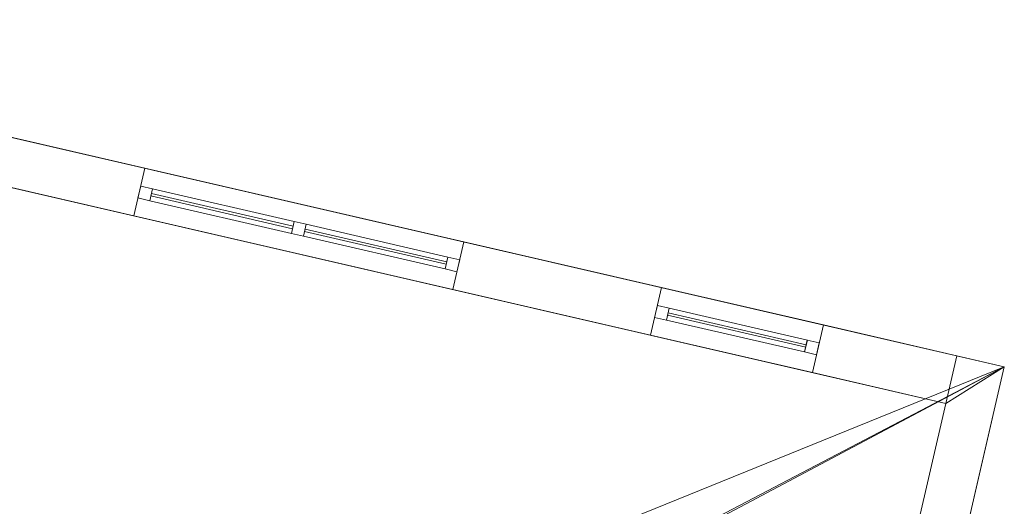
# Model space of a CAD drawing. Header units: millimetres. Extents: x -430348 to -225823, y -86243 to 5084.
# Tile 748 of 1056: x -341310 to -337281, y -56361 to -54371. Entities that reach past the tile are written whole.
import ezdxf

# ---------------------------------------------------------------- set-up
doc = ezdxf.new("R2010")
doc.units = ezdxf.units.MM
for name, color, linetype, lineweight in [('A-GLAZ-CURT', 52, 'Continuous', 9), ('A-GLAZ-CWMG', 51, 'Continuous', 9), ('A-ROOF', 132, 'Continuous', 9), ('A-WALL', 113, 'Continuous', 9)]:
    doc.layers.add(name, color=color, linetype=linetype, lineweight=lineweight)

# ---------------------------------------------------------------- blocks, each defined once
blk = doc.blocks.new('System Panel - Door-555606-_3D_ Copy 1')
at = {"layer": 'A-GLAZ-CURT'}
mesh = blk.add_polyface(dxfattribs=at)
corners = [(-297.5, 5), (-297.5, 5, 1900), (297.5, 5, 1900), (297.5, 5)]
mesh.append_faces([[corners[k] for k in face] for face in [(2, 3, 0, 1)]])
mesh = blk.add_polyface(dxfattribs=at)
corners = [(297.5, -5), (-297.5, -5), (-297.5, 5), (297.5, 5)]
mesh.append_faces([[corners[k] for k in face] for face in [(3, 0, 1, 2)]])
mesh = blk.add_polyface(dxfattribs=at)
corners = [(-297.5, -5, 1900), (297.5, -5, 1900), (297.5, 5, 1900), (-297.5, 5, 1900)]
mesh.append_faces([[corners[k] for k in face] for face in [(0, 1, 2, 3)]])
mesh = blk.add_polyface(dxfattribs=at)
corners = [(-297.5, -5), (-297.5, -5, 1900), (-297.5, 5, 1900), (-297.5, 5)]
mesh.append_faces([[corners[k] for k in face] for face in [(0, 1, 2, 3)]])
mesh = blk.add_polyface(dxfattribs=at)
corners = [(297.5, -5, 1900), (297.5, -5), (297.5, 5), (297.5, 5, 1900)]
mesh.append_faces([[corners[k] for k in face] for face in [(0, 1, 2, 3)]])
mesh = blk.add_polyface(dxfattribs=at)
corners = [(-297.5, -5), (297.5, -5), (297.5, -5, 1900), (-297.5, -5, 1900)]
mesh.append_faces([[corners[k] for k in face] for face in [(3, 0, 1, 2)]])
blk = doc.blocks.new('Rectangular Mullion - 50mm x 50mm-279999-_3D_ Copy 1')
at = {"layer": 'A-GLAZ-CWMG'}
mesh = blk.add_polyface(dxfattribs=at)
corners = [(0, 25), (-50, 25), (-50, -25), (0, -25)]
mesh.append_faces([[corners[k] for k in face] for face in [(2, 3, 0, 1)]])
mesh = blk.add_polyface(dxfattribs=at)
corners = [(0, 25, -2000), (0, -25, -2000), (-50, -25, -2000), (-50, 25, -2000)]
mesh.append_faces([[corners[k] for k in face] for face in [(0, 1, 2, 3)]])
mesh = blk.add_polyface(dxfattribs=at)
corners = [(-50, 25), (0, 25), (0, 25, -2000), (-50, 25, -2000)]
mesh.append_faces([[corners[k] for k in face] for face in [(0, 1, 2, 3)]])
mesh = blk.add_polyface(dxfattribs=at)
corners = [(-50, -25), (-50, 25), (-50, 25, -2000), (-50, -25, -2000)]
mesh.append_faces([[corners[k] for k in face] for face in [(0, 1, 2, 3)]])
mesh = blk.add_polyface(dxfattribs=at)
corners = [(0, 25), (0, -25), (0, -25, -2000), (0, 25, -2000)]
mesh.append_faces([[corners[k] for k in face] for face in [(0, 1, 2, 3)]])
mesh = blk.add_polyface(dxfattribs=at)
corners = [(0, -25), (-50, -25), (-50, -25, -2000), (0, -25, -2000)]
mesh.append_faces([[corners[k] for k in face] for face in [(0, 1, 2, 3)]])
blk = doc.blocks.new('Rectangular Mullion - 50mm x 50mm-531141-_3D_ Copy 1')
at = {"layer": 'A-GLAZ-CWMG'}
mesh = blk.add_polyface(dxfattribs=at)
corners = [(0, 25), (-50, 25), (-50, -25), (0, -25)]
mesh.append_faces([[corners[k] for k in face] for face in [(2, 3, 0, 1)]])
mesh = blk.add_polyface(dxfattribs=at)
corners = [(0, 25, -595), (0, -25, -595), (-50, -25, -595), (-50, 25, -595)]
mesh.append_faces([[corners[k] for k in face] for face in [(0, 1, 2, 3)]])
mesh = blk.add_polyface(dxfattribs=at)
corners = [(-50, 25), (0, 25), (0, 25, -595), (-50, 25, -595)]
mesh.append_faces([[corners[k] for k in face] for face in [(0, 1, 2, 3)]])
mesh = blk.add_polyface(dxfattribs=at)
corners = [(-50, -25), (-50, 25), (-50, 25, -595), (-50, -25, -595)]
mesh.append_faces([[corners[k] for k in face] for face in [(0, 1, 2, 3)]])
mesh = blk.add_polyface(dxfattribs=at)
corners = [(0, 25), (0, -25), (0, -25, -595), (0, 25, -595)]
mesh.append_faces([[corners[k] for k in face] for face in [(0, 1, 2, 3)]])
mesh = blk.add_polyface(dxfattribs=at)
corners = [(0, -25), (-50, -25), (-50, -25, -595), (0, -25, -595)]
mesh.append_faces([[corners[k] for k in face] for face in [(0, 1, 2, 3)]])
blk = doc.blocks.new('Rectangular Mullion - 50mm x 50mm-280000-_3D_ Copy 1')
at = {"layer": 'A-GLAZ-CWMG'}
mesh = blk.add_polyface(dxfattribs=at)
corners = [(0, 25), (-50, 25), (-50, -25), (0, -25)]
mesh.append_faces([[corners[k] for k in face] for face in [(2, 3, 0, 1)]])
mesh = blk.add_polyface(dxfattribs=at)
corners = [(0, 25, -2000), (0, -25, -2000), (-50, -25, -2000), (-50, 25, -2000)]
mesh.append_faces([[corners[k] for k in face] for face in [(0, 1, 2, 3)]])
mesh = blk.add_polyface(dxfattribs=at)
corners = [(-50, 25), (0, 25), (0, 25, -2000), (-50, 25, -2000)]
mesh.append_faces([[corners[k] for k in face] for face in [(0, 1, 2, 3)]])
mesh = blk.add_polyface(dxfattribs=at)
corners = [(-50, -25), (-50, 25), (-50, 25, -2000), (-50, -25, -2000)]
mesh.append_faces([[corners[k] for k in face] for face in [(0, 1, 2, 3)]])
mesh = blk.add_polyface(dxfattribs=at)
corners = [(0, 25), (0, -25), (0, -25, -2000), (0, 25, -2000)]
mesh.append_faces([[corners[k] for k in face] for face in [(0, 1, 2, 3)]])
mesh = blk.add_polyface(dxfattribs=at)
corners = [(0, -25), (-50, -25), (-50, -25, -2000), (0, -25, -2000)]
mesh.append_faces([[corners[k] for k in face] for face in [(0, 1, 2, 3)]])
blk = doc.blocks.new('Rectangular Mullion - 50mm x 50mm-531142-_3D_ Copy 1')
at = {"layer": 'A-GLAZ-CWMG'}
mesh = blk.add_polyface(dxfattribs=at)
corners = [(0, 25), (-50, 25), (-50, -25), (0, -25)]
mesh.append_faces([[corners[k] for k in face] for face in [(2, 3, 0, 1)]])
mesh = blk.add_polyface(dxfattribs=at)
corners = [(0, 25, -595), (0, -25, -595), (-50, -25, -595), (-50, 25, -595)]
mesh.append_faces([[corners[k] for k in face] for face in [(0, 1, 2, 3)]])
mesh = blk.add_polyface(dxfattribs=at)
corners = [(-50, 25), (0, 25), (0, 25, -595), (-50, 25, -595)]
mesh.append_faces([[corners[k] for k in face] for face in [(0, 1, 2, 3)]])
mesh = blk.add_polyface(dxfattribs=at)
corners = [(-50, -25), (-50, 25), (-50, 25, -595), (-50, -25, -595)]
mesh.append_faces([[corners[k] for k in face] for face in [(0, 1, 2, 3)]])
mesh = blk.add_polyface(dxfattribs=at)
corners = [(0, 25), (0, -25), (0, -25, -595), (0, 25, -595)]
mesh.append_faces([[corners[k] for k in face] for face in [(0, 1, 2, 3)]])
mesh = blk.add_polyface(dxfattribs=at)
corners = [(0, -25), (-50, -25), (-50, -25, -595), (0, -25, -595)]
mesh.append_faces([[corners[k] for k in face] for face in [(0, 1, 2, 3)]])
blk = doc.blocks.new('Rectangular Mullion - 50mm x 50mm-293537-_3D_ Copy 1')
at = {"layer": 'A-GLAZ-CWMG'}
mesh = blk.add_polyface(dxfattribs=at)
corners = [(25, 25), (-25, 25), (-25, -25), (25, -25)]
mesh.append_faces([[corners[k] for k in face] for face in [(2, 3, 0, 1)]])
mesh = blk.add_polyface(dxfattribs=at)
corners = [(25, 25, -2000), (25, -25, -2000), (-25, -25, -2000), (-25, 25, -2000)]
mesh.append_faces([[corners[k] for k in face] for face in [(0, 1, 2, 3)]])
mesh = blk.add_polyface(dxfattribs=at)
corners = [(-25, 25), (25, 25), (25, 25, -2000), (-25, 25, -2000)]
mesh.append_faces([[corners[k] for k in face] for face in [(0, 1, 2, 3)]])
mesh = blk.add_polyface(dxfattribs=at)
corners = [(-25, -25), (-25, 25), (-25, 25, -2000), (-25, -25, -2000)]
mesh.append_faces([[corners[k] for k in face] for face in [(0, 1, 2, 3)]])
mesh = blk.add_polyface(dxfattribs=at)
corners = [(25, 25), (25, -25), (25, -25, -2000), (25, 25, -2000)]
mesh.append_faces([[corners[k] for k in face] for face in [(0, 1, 2, 3)]])
mesh = blk.add_polyface(dxfattribs=at)
corners = [(25, -25), (-25, -25), (-25, -25, -2000), (25, -25, -2000)]
mesh.append_faces([[corners[k] for k in face] for face in [(0, 1, 2, 3)]])
blk = doc.blocks.new('System Panel - Glazed-555610-_3D_ Copy 1')
at = {"layer": 'A-GLAZ-CURT', "transparency": 33554471}
mesh = blk.add_polyface(dxfattribs=at)
corners = [(-290, 5), (-290, 5, 320), (290, 5, 320), (290, 5)]
mesh.append_faces([[corners[k] for k in face] for face in [(2, 3, 0, 1)]])
mesh = blk.add_polyface(dxfattribs=at)
corners = [(290, -5), (-290, -5), (-290, 5), (290, 5)]
mesh.append_faces([[corners[k] for k in face] for face in [(3, 0, 1, 2)]])
mesh = blk.add_polyface(dxfattribs=at)
corners = [(-290, -5, 320), (290, -5, 320), (290, 5, 320), (-290, 5, 320)]
mesh.append_faces([[corners[k] for k in face] for face in [(3, 0, 1, 2)]])
mesh = blk.add_polyface(dxfattribs=at)
corners = [(-290, -5), (-290, -5, 320), (-290, 5, 320), (-290, 5)]
mesh.append_faces([[corners[k] for k in face] for face in [(0, 1, 2, 3)]])
mesh = blk.add_polyface(dxfattribs=at)
corners = [(290, -5, 320), (290, -5), (290, 5), (290, 5, 320)]
mesh.append_faces([[corners[k] for k in face] for face in [(0, 1, 2, 3)]])
mesh = blk.add_polyface(dxfattribs=at)
corners = [(-290, -5), (290, -5), (290, -5, 320), (-290, -5, 320)]
mesh.append_faces([[corners[k] for k in face] for face in [(3, 0, 1, 2)]])
blk = doc.blocks.new('Rectangular Mullion - 50mm x 50mm-371164-_3D_ Copy 1')
at = {"layer": 'A-GLAZ-CWMG'}
mesh = blk.add_polyface(dxfattribs=at)
corners = [(0, 25), (-50, 25), (-50, -25), (0, -25)]
mesh.append_faces([[corners[k] for k in face] for face in [(3, 0, 1, 2)]])
mesh = blk.add_polyface(dxfattribs=at)
corners = [(0, 25, -420), (0, -25, -420), (-50, -25, -420), (-50, 25, -420)]
mesh.append_faces([[corners[k] for k in face] for face in [(3, 0, 1, 2)]])
mesh = blk.add_polyface(dxfattribs=at)
corners = [(-50, 25), (0, 25), (0, 25, -420), (-50, 25, -420)]
mesh.append_faces([[corners[k] for k in face] for face in [(0, 1, 2, 3)]])
mesh = blk.add_polyface(dxfattribs=at)
corners = [(-50, -25), (-50, 25), (-50, 25, -420), (-50, -25, -420)]
mesh.append_faces([[corners[k] for k in face] for face in [(0, 1, 2, 3)]])
mesh = blk.add_polyface(dxfattribs=at)
corners = [(0, 25), (0, -25), (0, -25, -420), (0, 25, -420)]
mesh.append_faces([[corners[k] for k in face] for face in [(0, 1, 2, 3)]])
mesh = blk.add_polyface(dxfattribs=at)
corners = [(0, -25), (-50, -25), (-50, -25, -420), (0, -25, -420)]
mesh.append_faces([[corners[k] for k in face] for face in [(0, 1, 2, 3)]])
blk = doc.blocks.new('Rectangular Mullion - 50mm x 50mm-371163-_3D_ Copy 1')
at = {"layer": 'A-GLAZ-CWMG'}
mesh = blk.add_polyface(dxfattribs=at)
corners = [(0, 25), (-50, 25), (-50, -25), (0, -25)]
mesh.append_faces([[corners[k] for k in face] for face in [(3, 0, 1, 2)]])
mesh = blk.add_polyface(dxfattribs=at)
corners = [(0, 25, -420), (0, -25, -420), (-50, -25, -420), (-50, 25, -420)]
mesh.append_faces([[corners[k] for k in face] for face in [(3, 0, 1, 2)]])
mesh = blk.add_polyface(dxfattribs=at)
corners = [(-50, 25), (0, 25), (0, 25, -420), (-50, 25, -420)]
mesh.append_faces([[corners[k] for k in face] for face in [(0, 1, 2, 3)]])
mesh = blk.add_polyface(dxfattribs=at)
corners = [(-50, -25), (-50, 25), (-50, 25, -420), (-50, -25, -420)]
mesh.append_faces([[corners[k] for k in face] for face in [(0, 1, 2, 3)]])
mesh = blk.add_polyface(dxfattribs=at)
corners = [(0, 25), (0, -25), (0, -25, -420), (0, 25, -420)]
mesh.append_faces([[corners[k] for k in face] for face in [(0, 1, 2, 3)]])
mesh = blk.add_polyface(dxfattribs=at)
corners = [(0, -25), (-50, -25), (-50, -25, -420), (0, -25, -420)]
mesh.append_faces([[corners[k] for k in face] for face in [(0, 1, 2, 3)]])
blk = doc.blocks.new('Rectangular Mullion - 50mm x 50mm-494483-_3D_ Copy 1')
at = {"layer": 'A-GLAZ-CWMG'}
mesh = blk.add_polyface(dxfattribs=at)
corners = [(0, 25), (-50, 25), (-50, -25), (0, -25)]
mesh.append_faces([[corners[k] for k in face] for face in [(2, 3, 0, 1)]])
mesh = blk.add_polyface(dxfattribs=at)
corners = [(0, 25, -580.1), (0, -25, -580.1), (-50, -25, -580.1), (-50, 25, -580.1)]
mesh.append_faces([[corners[k] for k in face] for face in [(0, 1, 2, 3)]])
mesh = blk.add_polyface(dxfattribs=at)
corners = [(-50, 25), (0, 25), (0, 25, -580.1), (-50, 25, -580.1)]
mesh.append_faces([[corners[k] for k in face] for face in [(0, 1, 2, 3)]])
mesh = blk.add_polyface(dxfattribs=at)
corners = [(-50, -25), (-50, 25), (-50, 25, -580.1), (-50, -25, -580.1)]
mesh.append_faces([[corners[k] for k in face] for face in [(0, 1, 2, 3)]])
mesh = blk.add_polyface(dxfattribs=at)
corners = [(0, 25), (0, -25), (0, -25, -580.1), (0, 25, -580.1)]
mesh.append_faces([[corners[k] for k in face] for face in [(0, 1, 2, 3)]])
mesh = blk.add_polyface(dxfattribs=at)
corners = [(0, -25), (-50, -25), (-50, -25, -580.1), (0, -25, -580.1)]
mesh.append_faces([[corners[k] for k in face] for face in [(0, 1, 2, 3)]])
blk = doc.blocks.new('Rectangular Mullion - 50mm x 50mm-494482-_3D_ Copy 1')
at = {"layer": 'A-GLAZ-CWMG'}
mesh = blk.add_polyface(dxfattribs=at)
corners = [(0, 25), (-50, 25), (-50, -25), (0, -25)]
mesh.append_faces([[corners[k] for k in face] for face in [(2, 3, 0, 1)]])
mesh = blk.add_polyface(dxfattribs=at)
corners = [(0, 25, -580.1), (0, -25, -580.1), (-50, -25, -580.1), (-50, 25, -580.1)]
mesh.append_faces([[corners[k] for k in face] for face in [(0, 1, 2, 3)]])
mesh = blk.add_polyface(dxfattribs=at)
corners = [(-50, 25), (0, 25), (0, 25, -580.1), (-50, 25, -580.1)]
mesh.append_faces([[corners[k] for k in face] for face in [(0, 1, 2, 3)]])
mesh = blk.add_polyface(dxfattribs=at)
corners = [(-50, -25), (-50, 25), (-50, 25, -580.1), (-50, -25, -580.1)]
mesh.append_faces([[corners[k] for k in face] for face in [(0, 1, 2, 3)]])
mesh = blk.add_polyface(dxfattribs=at)
corners = [(0, 25), (0, -25), (0, -25, -580.1), (0, 25, -580.1)]
mesh.append_faces([[corners[k] for k in face] for face in [(0, 1, 2, 3)]])
mesh = blk.add_polyface(dxfattribs=at)
corners = [(0, -25), (-50, -25), (-50, -25, -580.1), (0, -25, -580.1)]
mesh.append_faces([[corners[k] for k in face] for face in [(0, 1, 2, 3)]])

msp = doc.modelspace()

# ---------------------------------------------------------------- block references
at = {"layer": 'A-GLAZ-CURT', "rotation": 167.0000000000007}
for p in [(-340482.1, -55154.1, 59753.6), (-339853.7, -55299.2, 59753.6)]:
    msp.add_blockref('System Panel - Door-555606-_3D_ Copy 1', p, dxfattribs=at)
at = {"layer": 'A-GLAZ-CURT', "transparency": 33554471, "rotation": 167.0000000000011}
msp.add_blockref('System Panel - Glazed-555610-_3D_ Copy 1', (-338375, -55640.6, 61333.6), dxfattribs=at)
at = {"layer": 'A-GLAZ-CWMG', "extrusion": (0, 0, -1)}
for name, p, rotation in [('Rectangular Mullion - 50mm x 50mm-280000-_3D_ Copy 1', (340820.7, -55075.9, -59703.6), 12.99999999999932), ('Rectangular Mullion - 50mm x 50mm-293537-_3D_ Copy 1', (340167.9, -55226.7, -59703.6), 12.99999999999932), ('Rectangular Mullion - 50mm x 50mm-371163-_3D_ Copy 1', (338706.3, -55564.1, -61283.6), 12.99999999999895)]:
    msp.add_blockref(name, p, dxfattribs=dict(at, rotation=rotation))
at = {"layer": 'A-GLAZ-CWMG', "extrusion": (-0.97437, 0.224951, 0), "rotation": 90}
for name, p in [('Rectangular Mullion - 50mm x 50mm-531141-_3D_ Copy 1', (130332.3, 61703.6, 319646.1)), ('Rectangular Mullion - 50mm x 50mm-531141-_3D_ Copy 1', (130332.3, 61703.6, 319001.1)), ('Rectangular Mullion - 50mm x 50mm-494482-_3D_ Copy 1', (130332.3, 61703.6, 317476.1))]:
    msp.add_blockref(name, p, dxfattribs=at)
at = {"layer": 'A-GLAZ-CWMG', "extrusion": (0.97437, -0.224951, 0), "rotation": 270}
for name, p in [('Rectangular Mullion - 50mm x 50mm-531142-_3D_ Copy 1', (-130332.3, 59703.6, -319051.1)), ('Rectangular Mullion - 50mm x 50mm-531142-_3D_ Copy 1', (-130332.3, 59703.6, -318406.1)), ('Rectangular Mullion - 50mm x 50mm-494483-_3D_ Copy 1', (-130332.3, 61283.6, -316896.1))]:
    msp.add_blockref(name, p, dxfattribs=at)
at = {"layer": 'A-GLAZ-CWMG'}
for name, p, rotation in [('Rectangular Mullion - 50mm x 50mm-279999-_3D_ Copy 1', (-339515.1, -55377.4, 61703.6), 347.0000000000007), ('Rectangular Mullion - 50mm x 50mm-371164-_3D_ Copy 1', (-338043.8, -55717.1, 61703.6), 347.000000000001)]:
    msp.add_blockref(name, p, dxfattribs=dict(at, rotation=rotation))

# ---------------------------------------------------------------- meshes
at = {"layer": 'A-ROOF'}
mesh = msp.add_polyface(dxfattribs=at)
corners = [(-337781.6, -57960.2, 62630.2), (-338274.1, -58047.1, 62678.9), (-338581.8, -59379.9, 63020), (-344281.8, -58064, 63020), (-343429.3, -54371.1, 62075), (-337280.7, -55790.6, 62075), (-342364.7, -56929.8, 62636.9), (-342968.8, -56790.3, 62636.9), (-343195.8, -57773.6, 62888.5), (-342591.7, -57913, 62888.5), (-340367, -57427.7, 62645.9), (-340971.1, -57288.2, 62645.9), (-341198.1, -58271.5, 62897.5), (-340594, -58410.9, 62897.5)]
mesh.append_faces([[corners[k] for k in face] for face in [(9, 3, 8), (1, 10, 5, 0)]], dxfattribs={"vtx0": -1, "vtx1": -1})
mesh.append_faces([[corners[k] for k in face] for face in [(11, 6, 4, 5)]], dxfattribs={"vtx0": -1, "vtx1": -1, "vtx3": -1})
mesh.append_faces([[corners[k] for k in face] for face in [(5, 10, 11)]], dxfattribs={"vtx0": -1, "vtx2": -1})
mesh.append_faces([[corners[k] for k in face] for face in [(12, 2, 3, 9)]], dxfattribs={"vtx0": -1, "vtx2": -1, "vtx3": -1})
mesh.append_faces([[corners[k] for k in face] for face in [(6, 7, 4), (12, 13, 2)]], dxfattribs={"vtx1": -1, "vtx2": -1})
mesh.append_faces([[corners[k] for k in face] for face in [(7, 8, 3, 4), (9, 6, 11, 12), (1, 2, 13, 10)]], dxfattribs={"vtx1": -1, "vtx3": -1})
mesh = msp.add_polyface(dxfattribs=at)
corners = [(-344281.8, -58064, 63123.1), (-338581.8, -59379.9, 63123.1), (-338274.1, -58047.1, 62782), (-337781.6, -57960.2, 62733.3), (-337280.7, -55790.6, 62178.1), (-343429.3, -54371.1, 62178.1), (-342963.4, -56766.8, 62734), (-342359.3, -56906.2, 62734), (-342586.3, -57889.5, 62985.6), (-343190.4, -57750, 62985.6), (-340965.7, -57264.7, 62742.9), (-340361.6, -57404.1, 62742.9), (-340588.6, -58387.4, 62994.5), (-341192.7, -58247.9, 62994.5)]
mesh.append_faces([[corners[k] for k in face] for face in [(4, 11, 2, 3)]], dxfattribs={"vtx0": -1, "vtx1": -1})
mesh.append_faces([[corners[k] for k in face] for face in [(10, 5, 7)]], dxfattribs={"vtx0": -1, "vtx1": -1, "vtx2": -1})
mesh.append_faces([[corners[k] for k in face] for face in [(13, 0, 1, 12), (0, 9, 6, 5), (5, 6, 7), (10, 7, 8, 13), (12, 1, 2, 11)]], dxfattribs={"vtx0": -1, "vtx2": -1})
mesh.append_faces([[corners[k] for k in face] for face in [(8, 9, 0, 13)]], dxfattribs={"vtx1": -1, "vtx2": -1, "vtx3": -1})
mesh.append_faces([[corners[k] for k in face] for face in [(10, 11, 4, 5)]], dxfattribs={"vtx1": -1, "vtx3": -1})
mesh = msp.add_polyface(dxfattribs=at)
corners = [(-337280.7, -55790.6, 62075), (-343429.3, -54371.1, 62075), (-343429.3, -54371.1, 62178.1), (-337280.7, -55790.6, 62178.1)]
mesh.append_faces([[corners[k] for k in face] for face in [(3, 0, 1, 2)]])
mesh = msp.add_polyface(dxfattribs=at)
corners = [(-337781.6, -57960.2, 62630.2), (-337280.7, -55790.6, 62075), (-337280.7, -55790.6, 62178.1), (-337781.6, -57960.2, 62733.3)]
mesh.append_faces([[corners[k] for k in face] for face in [(2, 3, 0, 1)]])
at = {"layer": 'A-WALL'}
mesh = msp.add_polyface(dxfattribs=at)
corners = [(-343429.3, -54371.1, 59055.2), (-337475.6, -55745.6, 59055.2), (-337520.6, -55940.5, 59055.2), (-343279.4, -54611, 59055.2), (-343474.3, -54566, 59055.2)]
mesh.append_faces([[corners[k] for k in face] for face in [(3, 0, 1, 2)]], dxfattribs={"vtx0": -1})
mesh.append_faces([[corners[k] for k in face] for face in [(3, 4, 0)]], dxfattribs={"vtx2": -1})
mesh = msp.add_polyface(dxfattribs=at)
corners = [(-337475.6, -55745.6, 62075), (-343429.3, -54371.1, 62075), (-343474.3, -54566, 62124.9), (-343279.4, -54611, 62124.9), (-337520.6, -55940.5, 62124.9)]
mesh.append_faces([[corners[k] for k in face] for face in [(1, 2, 3)]], dxfattribs={"vtx2": -1})
mesh.append_faces([[corners[k] for k in face] for face in [(3, 4, 0, 1)]], dxfattribs={"vtx3": -1})
mesh = msp.add_polyface(dxfattribs=at)
corners = [(-337475.6, -55745.6, 59055.2), (-343429.3, -54371.1, 59055.2), (-343429.3, -54371.1, 62075), (-337475.6, -55745.6, 62075), (-339492.6, -55279.9, 59703.6), (-339492.6, -55279.9, 61703.6), (-340798.2, -54978.5, 61703.6), (-340798.2, -54978.5, 59703.6), (-341636.2, -54785.1, 60135.9), (-341636.2, -54785.1, 61703.6), (-342298.7, -54632.1, 61703.6), (-342298.7, -54632.1, 60135.9), (-338021.3, -55619.6, 61283.6), (-338021.3, -55619.6, 61703.6), (-338683.8, -55466.7, 61703.6), (-338683.8, -55466.7, 61283.6)]
mesh.append_faces([[corners[k] for k in face] for face in [(12, 0, 4, 15), (8, 7, 1, 11)]], dxfattribs={"vtx0": -1, "vtx1": -1, "vtx2": -1})
mesh.append_faces([[corners[k] for k in face] for face in [(2, 6, 9, 10)]], dxfattribs={"vtx0": -1, "vtx1": -1, "vtx3": -1})
mesh.append_faces([[corners[k] for k in face] for face in [(15, 4, 5, 14), (3, 5, 6, 2), (11, 1, 2, 10)]], dxfattribs={"vtx0": -1, "vtx2": -1})
mesh.append_faces([[corners[k] for k in face] for face in [(3, 13, 14, 5)]], dxfattribs={"vtx0": -1, "vtx2": -1, "vtx3": -1})
mesh.append_faces([[corners[k] for k in face] for face in [(3, 0, 12, 13), (7, 4, 0, 1), (6, 7, 8, 9)]], dxfattribs={"vtx1": -1, "vtx3": -1})
mesh = msp.add_polyface(dxfattribs=at)
corners = [(-343474.3, -54566, 59055.2), (-343279.4, -54611, 59055.2), (-337520.6, -55940.5, 59055.2), (-337520.6, -55940.5, 62124.9), (-343279.4, -54611, 62124.9), (-343474.3, -54566, 62124.9), (-339537.6, -55474.8, 61703.6), (-339537.6, -55474.8, 59703.6), (-340843.2, -55173.4, 59703.6), (-340843.2, -55173.4, 61703.6), (-341681.2, -54979.9, 61703.6), (-341681.2, -54979.9, 60135.9), (-342343.7, -54827, 60135.9), (-342343.7, -54827, 61703.6), (-338066.3, -55814.5, 61703.6), (-338066.3, -55814.5, 61283.6), (-338728.8, -55661.5, 61283.6), (-338728.8, -55661.5, 61703.6)]
mesh.append_faces([[corners[k] for k in face] for face in [(1, 8, 11), (10, 9, 4, 13)]], dxfattribs={"vtx0": -1, "vtx1": -1, "vtx2": -1})
mesh.append_faces([[corners[k] for k in face] for face in [(7, 2, 15, 16), (3, 6, 17, 14)]], dxfattribs={"vtx0": -1, "vtx1": -1, "vtx3": -1})
mesh.append_faces([[corners[k] for k in face] for face in [(12, 0, 1, 11), (9, 10, 11, 8), (2, 7, 8, 1), (3, 14, 15, 2)]], dxfattribs={"vtx0": -1, "vtx2": -1})
mesh.append_faces([[corners[k] for k in face] for face in [(5, 0, 12, 4), (12, 13, 4)]], dxfattribs={"vtx1": -1, "vtx2": -1})
mesh.append_faces([[corners[k] for k in face] for face in [(3, 4, 9, 6), (6, 7, 16, 17)]], dxfattribs={"vtx1": -1, "vtx3": -1})
mesh = msp.add_polyface(dxfattribs=at)
corners = [(-339492.6, -55279.9, 61703.6), (-339537.6, -55474.8, 61703.6), (-340843.2, -55173.4, 61703.6), (-340798.2, -54978.5, 61703.6)]
mesh.append_faces([[corners[k] for k in face] for face in [(1, 2, 3, 0)]])
mesh = msp.add_polyface(dxfattribs=at)
corners = [(-340798.2, -54978.5, 61703.6), (-340843.2, -55173.4, 61703.6), (-340843.2, -55173.4, 59703.6), (-340798.2, -54978.5, 59703.6)]
mesh.append_faces([[corners[k] for k in face] for face in [(1, 2, 3, 0)]])
mesh = msp.add_polyface(dxfattribs=at)
corners = [(-339537.6, -55474.8, 59703.6), (-339492.6, -55279.9, 59703.6), (-340798.2, -54978.5, 59703.6), (-340843.2, -55173.4, 59703.6)]
mesh.append_faces([[corners[k] for k in face] for face in [(3, 0, 1, 2)]])
mesh = msp.add_polyface(dxfattribs=at)
corners = [(-339492.6, -55279.9, 59703.6), (-339537.6, -55474.8, 59703.6), (-339537.6, -55474.8, 61703.6), (-339492.6, -55279.9, 61703.6)]
mesh.append_faces([[corners[k] for k in face] for face in [(0, 1, 2, 3)]])
mesh = msp.add_polyface(dxfattribs=at)
corners = [(-338021.3, -55619.6, 61703.6), (-338066.3, -55814.5, 61703.6), (-338728.8, -55661.5, 61703.6), (-338683.8, -55466.7, 61703.6)]
mesh.append_faces([[corners[k] for k in face] for face in [(0, 1, 2, 3)]])
mesh = msp.add_polyface(dxfattribs=at)
corners = [(-338683.8, -55466.7, 61703.6), (-338728.8, -55661.5, 61703.6), (-338728.8, -55661.5, 61283.6), (-338683.8, -55466.7, 61283.6)]
mesh.append_faces([[corners[k] for k in face] for face in [(0, 1, 2, 3)]])
mesh = msp.add_polyface(dxfattribs=at)
corners = [(-338066.3, -55814.5, 61283.6), (-338021.3, -55619.6, 61283.6), (-338683.8, -55466.7, 61283.6), (-338728.8, -55661.5, 61283.6)]
mesh.append_faces([[corners[k] for k in face] for face in [(3, 0, 1, 2)]])
mesh = msp.add_polyface(dxfattribs=at)
corners = [(-338021.3, -55619.6, 61283.6), (-338066.3, -55814.5, 61283.6), (-338066.3, -55814.5, 61703.6), (-338021.3, -55619.6, 61703.6)]
mesh.append_faces([[corners[k] for k in face] for face in [(1, 2, 3, 0)]])
mesh = msp.add_polyface(dxfattribs=at)
corners = [(-337946.7, -57786.3, 59055.2), (-337946.7, -57786.3, 62597.2), (-337520.6, -55940.5, 62124.9), (-337475.6, -55745.6, 62075), (-337475.6, -55745.6, 59055.2), (-337520.6, -55940.5, 59055.2)]
mesh.append_faces([[corners[k] for k in face] for face in [(3, 4, 5, 2), (0, 1, 2, 5)]], dxfattribs={"vtx2": -1})
mesh = msp.add_polyface(dxfattribs=at)
corners = [(-337280.7, -55790.6, 59055.2), (-337732.8, -57748.5, 59055.2), (-337946.7, -57786.3, 59055.2), (-337520.6, -55940.5, 59055.2), (-337475.6, -55745.6, 59055.2)]
mesh.append_faces([[corners[k] for k in face] for face in [(3, 0, 1, 2)]], dxfattribs={"vtx0": -1})
mesh.append_faces([[corners[k] for k in face] for face in [(3, 4, 0)]], dxfattribs={"vtx2": -1})
mesh = msp.add_polyface(dxfattribs=at)
corners = [(-337732.8, -57748.5, 62576.1), (-337280.7, -55790.6, 62075), (-337475.6, -55745.6, 62075), (-337520.6, -55940.5, 62124.9), (-337946.7, -57786.3, 62597.2)]
mesh.append_faces([[corners[k] for k in face] for face in [(3, 1, 2)]], dxfattribs={"vtx0": -1})
mesh.append_faces([[corners[k] for k in face] for face in [(0, 1, 3, 4)]], dxfattribs={"vtx1": -1})
mesh = msp.add_polyface(dxfattribs=at)
corners = [(-337475.6, -55745.6, 59055.2), (-337475.6, -55745.6, 62075), (-337520.6, -55940.5, 62124.9), (-337520.6, -55940.5, 59055.2)]
mesh.append_faces([[corners[k] for k in face] for face in [(3, 0, 1, 2)]])
mesh = msp.add_polyface(dxfattribs=at)
corners = [(-337280.7, -55790.6, 62075), (-337280.7, -55790.6, 59055.2), (-337475.6, -55745.6, 59055.2), (-337475.6, -55745.6, 62075)]
mesh.append_faces([[corners[k] for k in face] for face in [(3, 0, 1, 2)]])
mesh = msp.add_polyface(dxfattribs=at)
corners = [(-337732.8, -57748.5, 59055.2), (-337280.7, -55790.6, 59055.2), (-337280.7, -55790.6, 62075), (-337732.8, -57748.5, 62576.1)]
mesh.append_faces([[corners[k] for k in face] for face in [(2, 3, 0, 1)]])

doc.saveas('drawing.dxf')
